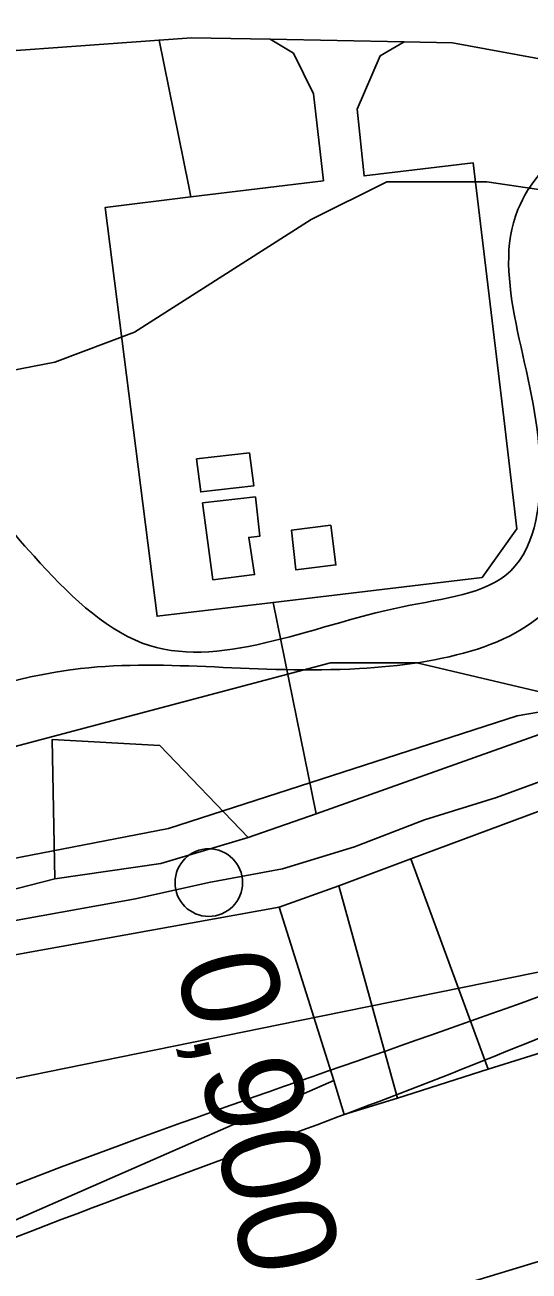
# Model space of a CAD drawing. Extents: x -510989 to -501240, y -1184665 to -1176098.
# Drawn here: x -504035.5 to -503968.4, y -1180716 to -1180550.1 of the extents above; entities that cross this region are included whole.
import ezdxf

# ---------------------------------------------------------------- set-up
doc = ezdxf.new("R2010")
doc.units = 0
for name, color, linetype in [('NAVRH_revitalizace_toku', 7, 'Continuous'), ('ostatni_plocha_x_draha', 7, 'Continuous'), ('ostatni_plocha_x_jina_plocha', 7, 'Continuous'), ('ostatni_plocha_x_silnice', 7, 'Continuous'), ('STAV_zaplavove_uzemi', 7, 'Continuous'), ('trasovani_toku', 7, 'Continuous'), ('trvaly_travni_porost', 7, 'Continuous'), ('vodni_plocha_x_vodni_tok_v_koryt_prir_n_upr', 7, 'Continuous'), ('vrstevnice_02', 7, 'Continuous'), ('zastavena_plocha_a_nadvori', 7, 'Continuous')]:
    doc.layers.add(name, color=color, linetype=linetype)

msp = doc.modelspace()

# ---------------------------------------------------------------- linework, layer by layer
at = {"layer": 'NAVRH_revitalizace_toku'}
for points in [[(-503969.95, -1180642.09), (-503927.27, -1180634.75), (-503867.26, -1180641.91), (-503821.69, -1180654.25), (-503752.11, -1180673.74)], [(-504109.71, -1180682.52), (-504078.27, -1180669.05), (-504016.37, -1180657.07), (-503969.95, -1180642.09)], [(-503901.78, -1180662.94), (-503999.13, -1180682.69), (-504068.01, -1180696.67), (-504089.48, -1180705.16), (-504129.41, -1180745.09), (-504183.13, -1180792.56)]]:
    msp.add_lwpolyline(points, dxfattribs=at)
at = {"layer": 'ostatni_plocha_x_draha'}
for points in [[(-504050.53, -1180715.17), (-503994.39, -1180690.6), (-503992.99, -1180695.12), (-503985.88, -1180692.95), (-503973.84, -1180689.11), (-503957.35, -1180683.97), (-503948.66, -1180681.12), (-503928.99, -1180675.68), (-503917.92, -1180673.46), (-503909.8, -1180672), (-503892.82, -1180670.42), (-503889.47, -1180670.16), (-503878.59, -1180670.9), (-503863.19, -1180671.95), (-503822.35, -1180685.85), (-503787.22, -1180684.15), (-503784.06, -1180691.38), (-503775.83, -1180695.17), (-503729.09, -1180703.71), (-503708.13, -1180713.81), (-503705.69, -1180714.15), (-503707.85, -1180720.08)], [(-503734.33, -1180721.65), (-503751.58, -1180714.96), (-503794.99, -1180714.3), (-503808.49, -1180705.28), (-503817.5, -1180698.91), (-503854.29, -1180703), (-503854.59, -1180698.53), (-503898.88, -1180697.77), (-503920.25, -1180701.03), (-503954.25, -1180710.8), (-503989.35, -1180721.46)]]:
    msp.add_lwpolyline(points, dxfattribs=at)
at = {"layer": 'ostatni_plocha_x_jina_plocha'}
for points in [[(-504002.84, -1180552.02), (-503985.02, -1180552.37), (-503988.19, -1180554.21), (-503991.29, -1180561.34), (-503990.36, -1180570.2), (-503975.81, -1180568.47), (-503971.76, -1180602.39), (-503970, -1180617.17), (-503974.61, -1180623.65), (-504002.46, -1180626.97), (-504017.9, -1180628.81), (-504024.8, -1180574.4), (-504013.41, -1180573.01), (-503995.77, -1180570.86), (-503997.07, -1180559.29), (-503999.76, -1180553.87)], [(-504012.68, -1180607.87), (-504012.09, -1180612.28), (-504005.03, -1180611.47), (-504005.61, -1180607.07)], [(-504011.87, -1180613.74), (-504010.48, -1180623.96), (-504004.93, -1180623.27), (-504005.7, -1180618.33), (-504004.23, -1180618.16), (-504004.82, -1180612.94)], [(-503994.77, -1180616.7), (-504000.03, -1180617.37), (-503999.42, -1180622.66), (-503994.1, -1180621.98)]]:
    msp.add_lwpolyline(points, close=True, dxfattribs=at)
at = {"layer": 'ostatni_plocha_x_silnice'}
msp.add_lwpolyline([(-504072.24, -1180546.98), (-504010.25, -1180539.68), (-503958.29, -1180544.03), (-503949.49, -1180547.17), (-503947.96, -1180554.73), (-503947.24, -1180558.25), (-503949.39, -1180557.86), (-503956.84, -1180556.49), (-503978.56, -1180552.5), (-503985.02, -1180552.37), (-504002.84, -1180552.02), (-504013.31, -1180551.82), (-504017.65, -1180552.14), (-504049.58, -1180554.46)], dxfattribs=at)
at = {"layer": 'STAV_zaplavove_uzemi'}
for points in [[(-504540.1, -1180857.4), (-504577.6, -1180869.9), (-504578.56, -1180860.28), (-504550.67, -1180843.94), (-504523.75, -1180837.2), (-504478.55, -1180823.74), (-504444.9, -1180804.51), (-504446.82, -1180793.93), (-504446.82, -1180779.51), (-504445.86, -1180755.47), (-504441.05, -1180745.85), (-504426.63, -1180754.51), (-504417.97, -1180766.04), (-504413.17, -1180777.58), (-504398.74, -1180788.16), (-504367.97, -1180786.24), (-504329.51, -1180770.85), (-504283.35, -1180754.51), (-504262.2, -1180724.7), (-504238.16, -1180694.89), (-504218.92, -1180663.15), (-504185.27, -1180631.42), (-504166.04, -1180606.42), (-504143.92, -1180591.03), (-504113.15, -1180572.76), (-504085.26, -1180570.84), (-504067.95, -1180564.11), (-504042.95, -1180584.3), (-504041.99, -1180609.3), (-504034.29, -1180620.84), (-504019.87, -1180632.38), (-503985.25, -1180627.57), (-503970.83, -1180622.77), (-503966.98, -1180607.38), (-503969.87, -1180574.69), (-503950.64, -1180559.3), (-503899.67, -1180566.99), (-503832.36, -1180592), (-503773.38, -1180619.38), (-503737.54, -1180645.61), (-503699.95, -1180679.7), (-503682.47, -1180704.18), (-503669.35, -1180719.04), (-503664.11, -1180725.16), (-503685.09, -1180722.54), (-503689.46, -1180721.66), (-503691.21, -1180741.77), (-503665.86, -1180776.74), (-503654.49, -1180807.33), (-503622.15, -1180837.93), (-503605.54, -1180857.16), (-503581.94, -1180873.77), (-503569.7, -1180887.76), (-503551.34, -1180899.12), (-503533.86, -1180905.24), (-503519.87, -1180914.86), (-503521.62, -1180886.01), (-503509.38, -1180869.4), (-503486.65, -1180862.41), (-503463.92, -1180863.28), (-503442.94, -1180864.15), (-503421.09, -1180871.15), (-503407.1, -1180879.02), (-503403.6, -1180885.13), (-503432.45, -1180912.23), (-503450.81, -1180934.96), (-503458.68, -1180948.07), (-503460.51, -1180958), (-503445.13, -1180968.57), (-503429.74, -1180958.96), (-503410.51, -1180930.11), (-503389.35, -1180907.03), (-503369.16, -1180886.84), (-503347.04, -1180874.34), (-503333.58, -1180868.57), (-503300.89, -1180867.61), (-503271.08, -1180854.15), (-503218.19, -1180816.64), (-503177.8, -1180772.41), (-503136.45, -1180737.79), (-503127.8, -1180727.21), (-503108.57, -1180722.41), (-503094.14, -1180728.18), (-503074.91, -1180728.18), (-503051.83, -1180714.71), (-503035.48, -1180702.21), (-503022.02, -1180736.83), (-503014.33, -1180767.6), (-503006.64, -1180784.91), (-502997.02, -1180789.72), (-502932.59, -1180779.14)], [(-503691.1, -1180709.63), (-503698.14, -1180689.92), (-503726.29, -1180661.77), (-503758.67, -1180635.02), (-503793.87, -1180613.9), (-503848.78, -1180591.37), (-503885.38, -1180575.88), (-503937.22, -1180564.11), (-503952.58, -1180564.11), (-503964.1, -1180580.75), (-503962.82, -1180602.51), (-503964.1, -1180625.54), (-503990.97, -1180635.78), (-504028.09, -1180635.78), (-504080.57, -1180656.26), (-504118.96, -1180675.46), (-504153.52, -1180702.34), (-504177.84, -1180745.85), (-504193.2, -1180768.89), (-504226.47, -1180789.37), (-504318.63, -1180820.09), (-504383.9, -1180844.41), (-504463.25, -1180867.44), (-504524.69, -1180885.36), (-504582.26, -1180902.78), (-504631.98, -1180942.98), (-504690.15, -1180991.64), (-504735.64, -1181042.41), (-504756.79, -1181076.26), (-504777.95, -1181112.22)], [(-504594.17, -1181642.09), (-504629.77, -1181535.28), (-504650.39, -1181443.46), (-504674.75, -1181355.39), (-504706.6, -1181265.44), (-504719.72, -1181182.99), (-504747.83, -1181113.66), (-504727.29, -1181064.42), (-504683.65, -1181020.77), (-504624.52, -1180967.28), (-504575.24, -1180927.85), (-504544.27, -1180915.18), (-504445.72, -1180881.39), (-504404.89, -1180867.31), (-504292.26, -1180829.3), (-504179.63, -1180791.29), (-504099.38, -1180734.98), (-504020.54, -1180698.37), (-503957.18, -1180675.84), (-503893.83, -1180664.58), (-503865.67, -1180678.66), (-503817.8, -1180689.92), (-503788.24, -1180689.92), (-503764.3, -1180695.55), (-503736.15, -1180687.11), (-503717.85, -1180698.37), (-503716.44, -1180708.23)], [(-502250.32, -1184002.61), (-502355.07, -1183875.41), (-502442.37, -1183790.61), (-502477.29, -1183700.82), (-502532.16, -1183578.61), (-502567.08, -1183448.91), (-502626.05, -1183402.34), (-502705.41, -1183380.59), (-502814.2, -1183349.87), (-502882.03, -1183297.39), (-502931.95, -1183237.24), (-503042.02, -1183107.97), (-503139.64, -1183018.94), (-503222.14, -1182957.59), (-503308.56, -1182839.96), (-503316.24, -1182784.92), (-503330.32, -1182756.77), (-503348.24, -1182719.65), (-503334.16, -1182651.82), (-503323.92, -1182595.5), (-503313.68, -1182526.39), (-503294.1, -1182480.5), (-503251.86, -1182396.03), (-503229.34, -1182314.37), (-503216.1, -1182227.15), (-503242.43, -1182174.5), (-503271.86, -1182129.59), (-503287.34, -1182081.58), (-503343.88, -1182028.1), (-503361.79, -1182008.91), (-503396.35, -1181952.59), (-503442.43, -1181933.39), (-503497.46, -1181888.6), (-503525.62, -1181860.44), (-503528.18, -1181837.4), (-503548.66, -1181767.01), (-503558.9, -1181729.89), (-503576.82, -1181682.53), (-503578.1, -1181621.1), (-503567.86, -1181572.46), (-503552.5, -1181536.63), (-503538.04, -1181458.36), (-503518.33, -1181411.9), (-503509.88, -1181341.51), (-503497.21, -1181207.63), (-503499.77, -1181097.56), (-503498.02, -1181031.35), (-503510.82, -1180970.85), (-503549.22, -1180952.23), (-503571.32, -1180940.6), (-503605.07, -1180937.11), (-503651.61, -1180939.44), (-503671.39, -1180917.33), (-503679.53, -1180892.89), (-503713.27, -1180871.95), (-503727.24, -1180859.15), (-503734.22, -1180833.55), (-503728.4, -1180799.81), (-503741.2, -1180770.72), (-503722.82, -1180725.17), (-503721.54, -1180703.41), (-503731.78, -1180697.01), (-503767.61, -1180699.57), (-503790.65, -1180697.01), (-503817.53, -1180697.01), (-503861.04, -1180686.77), (-503889.2, -1180675.25), (-503900.72, -1180668.85), (-503953.2, -1180679.09), (-503997.99, -1180697.01), (-504063.27, -1180722.61), (-504109.34, -1180749.49), (-504142.62, -1180776.36), (-504177.18, -1180796.84), (-504211.73, -1180817.32), (-504414.98, -1180961.5), (-504472.7, -1180998.11), (-504544.51, -1181068.5), (-504600.82, -1181143.12), (-504621.94, -1181196.62), (-504641.65, -1181267.01), (-504660.25, -1181350.62), (-504634.7, -1181398.32), (-504617.66, -1181447.72), (-504600.62, -1181492.01), (-504587, -1181548.23), (-504592.11, -1181628.29), (-504569.96, -1181682.81), (-504568.26, -1181664.07), (-504554.63, -1181621.48), (-504547.82, -1181597.63)]]:
    msp.add_spline(points, degree=3, dxfattribs=at)
at = {"layer": 'trasovani_toku'}
for p, q in [((-503963.35, -1180649.51), (-503972.74, -1180652.96)), ((-503972.74, -1180652.96), (-503982.29, -1180655.91)), ((-503982.29, -1180655.91), (-503991.62, -1180659.51)), ((-503991.62, -1180659.51), (-504001.19, -1180662.42)), ((-504001.19, -1180662.42), (-504011.02, -1180664.27)), ((-504011.02, -1180664.27), (-504020.78, -1180666.43)), ((-504020.78, -1180666.43), (-504030.62, -1180668.22)), ((-504030.62, -1180668.22), (-504040.47, -1180669.95))]:
    msp.add_line(p, q, dxfattribs=at)
msp.add_circle((-504011.02, -1180664.27), 4.5, dxfattribs=at)
at = {"layer": 'trvaly_travni_porost'}
for points in [[(-504049.58, -1180554.46), (-504017.65, -1180552.14), (-504013.73, -1180571.41), (-504013.41, -1180573.01), (-504024.8, -1180574.4), (-504017.9, -1180628.81), (-504002.46, -1180626.97), (-503996.74, -1180655.12), (-504005.8, -1180658.28), (-504017.56, -1180646.03), (-504031.88, -1180645.24), (-504031.52, -1180663.79), (-504039.68, -1180665.84)], [(-504051.42, -1180752.99), (-504025.85, -1180738.05), (-503989.35, -1180721.46), (-503954.25, -1180710.8), (-503920.25, -1180701.03), (-503898.88, -1180697.77), (-503854.59, -1180698.53), (-503854.29, -1180703), (-503877.16, -1180705.4), (-503902.1, -1180707.33), (-503939.39, -1180714.5), (-503975.8, -1180726.36), (-504011.5, -1180742.64), (-504043.63, -1180761.77)]]:
    msp.add_lwpolyline(points, dxfattribs=at)
for points in [[(-504013.31, -1180551.82), (-504002.84, -1180552.02), (-503999.76, -1180553.87), (-503997.07, -1180559.29), (-503995.77, -1180570.86), (-504013.41, -1180573.01), (-504013.73, -1180571.41), (-504017.65, -1180552.14)], [(-503985.02, -1180552.37), (-503978.56, -1180552.5), (-503956.84, -1180556.49), (-503949.39, -1180557.86), (-503943.59, -1180585.71), (-503951.8, -1180600.31), (-503954.95, -1180610.82), (-503945.2, -1180635.13), (-503948.91, -1180642.22), (-503966.4, -1180644.35), (-503996.74, -1180655.12), (-504002.46, -1180626.97), (-503974.61, -1180623.65), (-503970, -1180617.17), (-503971.76, -1180602.39), (-503975.81, -1180568.47), (-503990.36, -1180570.2), (-503991.29, -1180561.34), (-503988.19, -1180554.21)], [(-504031.88, -1180645.24), (-504017.56, -1180646.03), (-504005.8, -1180658.28), (-504017.4, -1180661.74), (-504031.52, -1180663.79)], [(-503984.13, -1180661.1), (-503966.82, -1180654.69), (-503957.35, -1180683.97), (-503973.84, -1180689.11)], [(-503984.13, -1180661.1), (-503973.84, -1180689.11), (-503985.88, -1180692.95), (-503993.69, -1180664.7)], [(-504001.67, -1180667.54), (-503993.69, -1180664.7), (-503985.88, -1180692.95), (-503992.99, -1180695.12), (-503994.39, -1180690.6), (-503995.73, -1180686.28)], [(-504074.25, -1180680.65), (-504001.67, -1180667.54), (-503995.73, -1180686.28), (-503994.39, -1180690.6), (-504050.53, -1180715.17), (-504061.03, -1180704.11), (-504065.4, -1180699.07)]]:
    msp.add_lwpolyline(points, close=True, dxfattribs=at)
at = {"layer": 'vodni_plocha_x_vodni_tok_v_koryt_prir_n_upr'}
for points in [[(-504039.68, -1180665.84), (-504031.52, -1180663.79), (-504017.4, -1180661.74), (-504005.8, -1180658.28), (-503996.74, -1180655.12), (-503966.4, -1180644.35), (-503937.15, -1180649.09), (-503924.5, -1180651.15), (-503915.64, -1180652.58), (-503897.72, -1180655.49), (-503889.6, -1180656.92), (-503882.22, -1180658.11), (-503874.46, -1180659.82), (-503834.36, -1180674.54)], [(-503822.35, -1180685.85), (-503863.19, -1180671.95), (-503878.59, -1180670.9), (-503890.23, -1180664.52), (-503893.45, -1180663.95), (-503912.2, -1180660.02), (-503921.14, -1180658.56), (-503933.58, -1180655.96), (-503957.97, -1180652.04), (-503966.82, -1180654.69), (-503984.13, -1180661.1), (-503993.69, -1180664.7), (-504001.67, -1180667.54), (-504074.25, -1180680.65)]]:
    msp.add_lwpolyline(points, dxfattribs=at)
at = {"layer": 'vrstevnice_02'}
for points in [[(-503730.41, -1180581), (-503750.81, -1180583), (-503789.59, -1180572), (-503800, -1180572), (-503807.41, -1180577), (-503806.81, -1180595), (-503812.41, -1180606), (-503815.5, -1180606), (-503859.19, -1180590), (-503883.59, -1180582), (-503905.19, -1180577), (-503940, -1180576), (-503974, -1180571), (-503987.31, -1180571), (-503997.41, -1180576), (-504020.91, -1180591), (-504031.5, -1180595), (-504057.41, -1180600)], [(-504055.09, -1180651), (-503994.81, -1180635), (-503983.31, -1180635), (-503852.09, -1180666), (-503795.91, -1180677), (-503768.81, -1180693), (-503746.91, -1180722)]]:
    msp.add_lwpolyline(points, dxfattribs=at)
at = {"layer": 'zastavena_plocha_a_nadvori'}
for points in [[(-504012.68, -1180607.87), (-504005.61, -1180607.07), (-504005.03, -1180611.47), (-504012.09, -1180612.28)], [(-504011.87, -1180613.74), (-504004.82, -1180612.94), (-504004.23, -1180618.16), (-504005.7, -1180618.33), (-504004.93, -1180623.27), (-504010.48, -1180623.96)], [(-503994.77, -1180616.7), (-503994.1, -1180621.98), (-503999.42, -1180622.66), (-504000.03, -1180617.37)]]:
    msp.add_lwpolyline(points, close=True, dxfattribs=at)

# ---------------------------------------------------------------- texts
at = {"layer": 'trasovani_toku'}
msp.add_text('0,900', height=13, rotation=282.7661, dxfattribs=at).set_placement((-504015.51, -1180674.91))

doc.saveas('drawing.dxf')
